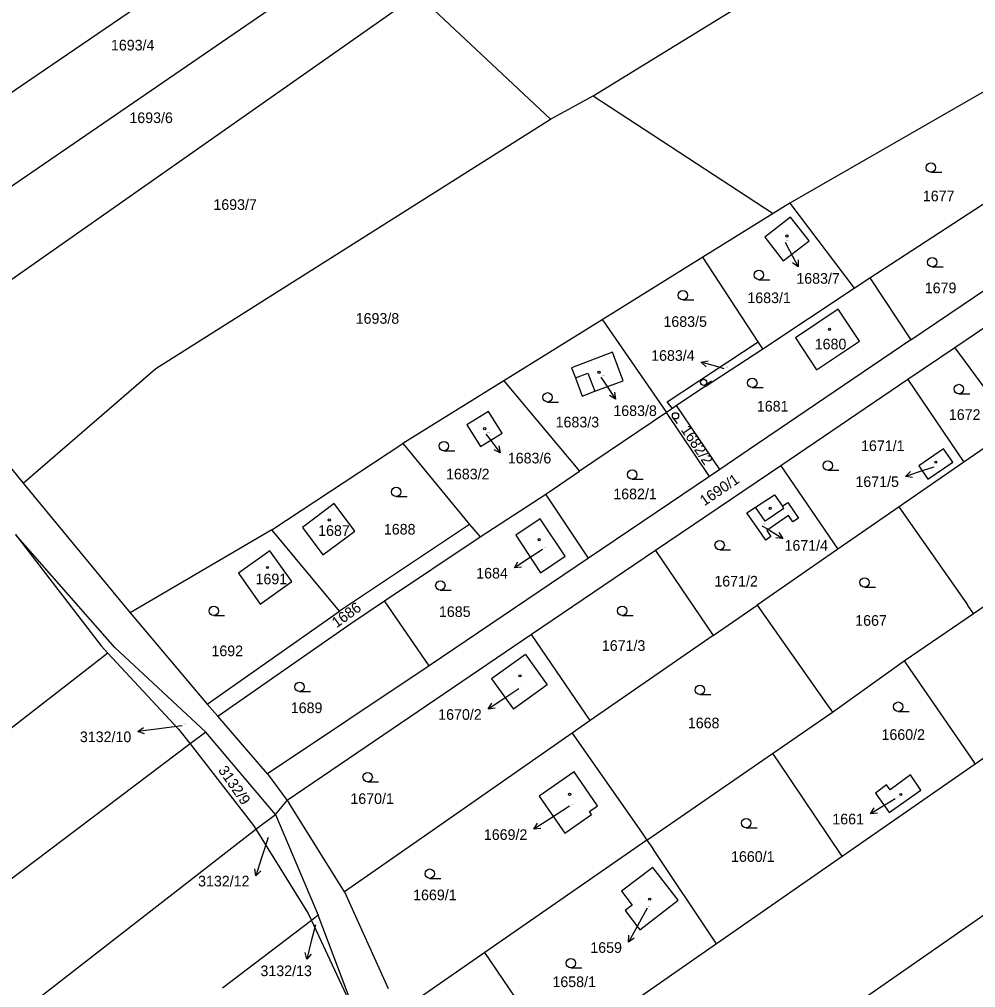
# Model space of a CAD drawing. Extents: x -736345 to -729997, y -1130177 to -1122501.
# Drawn here: x -732462.3 to -732309.4, y -1124685.7 to -1124530.8 of the extents above; entities that cross this region are included whole.
import ezdxf

# ---------------------------------------------------------------- set-up
doc = ezdxf.new("R2010")
doc.units = 0
for name, color, linetype in [('Vrstva 1', 7, 'Continuous'), ('Vrstva 16', 7, 'Continuous'), ('Vrstva 18', 7, 'Continuous'), ('Vrstva 19', 7, 'Continuous'), ('Vrstva 25', 7, 'Continuous'), ('Vrstva 4', 7, 'Continuous')]:
    doc.layers.add(name, color=color, linetype=linetype)

msp = doc.modelspace()

# ---------------------------------------------------------------- linework, layer by layer
at = {"layer": 'Vrstva 1'}
for points in [[(-732409.91, -1124505.92), (-732488.39, -1124559.46)], [(-732483.03, -1124570.81), (-732404.2, -1124516.74)], [(-732370.52, -1124543.04), (-732336.55, -1124522.14)], [(-732476.76, -1124581.62), (-732398.62, -1124526.76)], [(-732377.33, -1124546.79), (-732398.62, -1124526.76)], [(-732377.33, -1124546.79), (-732370.52, -1124543.04)], [(-732370.52, -1124543.04), (-732341.72, -1124561.87)], [(-732307.61, -1124542.15), (-732339.08, -1124560.23)], [(-732440.46, -1124586.64), (-732377.33, -1124546.79)], [(-732326.29, -1124572.17), (-732300.46, -1124555.34)], [(-732339.08, -1124560.23), (-732341.72, -1124561.87)], [(-732339.08, -1124560.23), (-732328.79, -1124573.82)], [(-732341.72, -1124561.87), (-732352.98, -1124568.86)], [(-732338.93, -1124562.44), (-732343.06, -1124565.64)], [(-732335.99, -1124566.24), (-732338.93, -1124562.44)], [(-732319.73, -1124582.07), (-732293.12, -1124564.09)], [(-732343.06, -1124565.64), (-732340.12, -1124569.44)], [(-732340.12, -1124569.44), (-732335.99, -1124566.24)], [(-732352.98, -1124568.86), (-732369.05, -1124578.85)], [(-732344.14, -1124582.36), (-732352.98, -1124568.86)], [(-732328.79, -1124573.82), (-732326.29, -1124572.17)], [(-732326.29, -1124572.17), (-732319.73, -1124582.07)], [(-732343.4, -1124583.49), (-732328.79, -1124573.82)], [(-732331.32, -1124577.18), (-732338.18, -1124581.76)], [(-732327.91, -1124582.29), (-732331.32, -1124577.18)], [(-732369.05, -1124578.85), (-732384.78, -1124588.62)], [(-732369.05, -1124578.85), (-732368.9, -1124579.03)], [(-732368.9, -1124579.03), (-732358.79, -1124593.69)], [(-732306.41, -1124579.08), (-732312.7, -1124583.34)], [(-732338.18, -1124581.76), (-732334.77, -1124586.86)], [(-732358.66, -1124591.98), (-732344.14, -1124582.36)], [(-732319.73, -1124582.07), (-732345.56, -1124599.63)], [(-732343.4, -1124583.49), (-732344.14, -1124582.36)], [(-732334.77, -1124586.86), (-732327.91, -1124582.29)], [(-732312.7, -1124583.34), (-732320.19, -1124588.42)], [(-732312.7, -1124583.34), (-732303.24, -1124596.14)], [(-732367.42, -1124584.06), (-732373.97, -1124586.52)], [(-732365.72, -1124588.6), (-732367.42, -1124584.06)], [(-732352.62, -1124589.52), (-732343.4, -1124583.49)], [(-732461.66, -1124604.97), (-732440.46, -1124586.64)], [(-732373.97, -1124586.52), (-732373.36, -1124588.16)], [(-732384.78, -1124588.62), (-732400.94, -1124598.66)], [(-732384.78, -1124588.62), (-732372.7, -1124603.09)], [(-732373.36, -1124588.16), (-732372.27, -1124591.06)], [(-732370.25, -1124590.3), (-732365.72, -1124588.6)], [(-732352.62, -1124589.52), (-732357.17, -1124592.59)], [(-732320.19, -1124588.42), (-732340.52, -1124602.2)], [(-732320.19, -1124588.42), (-732311.25, -1124601.62)], [(-732372.27, -1124591.06), (-732370.25, -1124590.3)], [(-732357.83, -1124593.04), (-732358.66, -1124591.98)], [(-732357.17, -1124592.59), (-732357.83, -1124593.04)], [(-732350.25, -1124602.8), (-732357.17, -1124592.59)], [(-732387.24, -1124593.52), (-732390.73, -1124595.66)], [(-732385.07, -1124596.97), (-732387.24, -1124593.52)], [(-732358.79, -1124593.69), (-732372.7, -1124603.09)], [(-732357.83, -1124593.04), (-732358.79, -1124593.69)], [(-732351.93, -1124603.93), (-732358.79, -1124593.69)], [(-732390.73, -1124595.66), (-732388.55, -1124599.11)], [(-732388.55, -1124599.11), (-732385.07, -1124596.97)], [(-732303.24, -1124596.14), (-732311.25, -1124601.62)], [(-732421.91, -1124612.43), (-732400.94, -1124598.66)], [(-732400.94, -1124598.66), (-732400.62, -1124599.04)], [(-732466.47, -1124599.14), (-732461.66, -1124604.97)], [(-732400.62, -1124599.04), (-732390.26, -1124611.61)], [(-732345.56, -1124599.63), (-732350.25, -1124602.8)], [(-732314.48, -1124599.49), (-732318.45, -1124602.24)], [(-732313.01, -1124601.62), (-732314.48, -1124599.49)], [(-732311.25, -1124601.62), (-732321.58, -1124608.78)], [(-732316.98, -1124604.37), (-732313.01, -1124601.62)], [(-732378.09, -1124606.73), (-732372.7, -1124603.09)], [(-732340.52, -1124602.2), (-732360.52, -1124615.76)], [(-732350.25, -1124602.8), (-732351.93, -1124603.93)], [(-732340.52, -1124602.2), (-732331.37, -1124615.54)], [(-732318.45, -1124602.24), (-732316.98, -1124604.37)], [(-732461.66, -1124604.97), (-732444.56, -1124625.71)], [(-732351.93, -1124603.93), (-732371.23, -1124616.96)], [(-732388.56, -1124613.56), (-732378.09, -1124606.73)], [(-732371.23, -1124616.96), (-732378.09, -1124606.73)], [(-732344.53, -1124608.81), (-732341.52, -1124606.84)], [(-732341.52, -1124606.84), (-732340.25, -1124608.69)], [(-732340.25, -1124608.69), (-732339.4, -1124608.1)], [(-732339.4, -1124608.1), (-732337.7, -1124610.58)], [(-732411.93, -1124608.26), (-732417.01, -1124612.06)], [(-732408.64, -1124612.65), (-732411.93, -1124608.26)], [(-732345.92, -1124609.72), (-732344.53, -1124608.81)], [(-732321.58, -1124608.78), (-732331.37, -1124615.54)], [(-732310.69, -1124624.28), (-732321.58, -1124608.78)], [(-732378.97, -1124610.68), (-732382.88, -1124613.29)], [(-732374.99, -1124616.66), (-732378.97, -1124610.68)], [(-732343.58, -1124613.11), (-732345.92, -1124609.72)], [(-732339.25, -1124610.15), (-732342.76, -1124612.55)], [(-732338.56, -1124611.17), (-732339.25, -1124610.15)], [(-732337.7, -1124610.58), (-732338.56, -1124611.17)], [(-732421.91, -1124612.43), (-732444.56, -1124625.71)], [(-732421.59, -1124612.81), (-732421.91, -1124612.43)], [(-732417.01, -1124612.06), (-732413.73, -1124616.45)], [(-732413.73, -1124616.45), (-732408.64, -1124612.65)], [(-732390.26, -1124611.61), (-732411.06, -1124625.44)], [(-732390.26, -1124611.61), (-732388.56, -1124613.56)], [(-732342.76, -1124612.55), (-732342.1, -1124613.51)], [(-732462.87, -1124613.21), (-732449.2, -1124631)], [(-732447, -1124631.25), (-732462.87, -1124613.21)], [(-732411.06, -1124625.44), (-732421.59, -1124612.81)], [(-732403.88, -1124623.82), (-732388.56, -1124613.56)], [(-732382.88, -1124613.29), (-732378.91, -1124619.31)], [(-732342.91, -1124614.08), (-732343.58, -1124613.11)], [(-732342.1, -1124613.51), (-732342.91, -1124614.08)], [(-732309.69, -1124625.82), (-732291.91, -1124613.59)], [(-732422.21, -1124615.83), (-732427.24, -1124619.41)], [(-732418.71, -1124620.74), (-732422.21, -1124615.83)], [(-732360.52, -1124615.76), (-732380.35, -1124629.2)], [(-732360.52, -1124615.76), (-732351.31, -1124629.34)], [(-732331.37, -1124615.54), (-732344.3, -1124624.48)], [(-732371.23, -1124616.96), (-732396.75, -1124634.21)], [(-732378.91, -1124619.31), (-732374.99, -1124616.66)], [(-732427.24, -1124619.41), (-732423.74, -1124624.32)], [(-732423.74, -1124624.32), (-732418.71, -1124620.74)], [(-732409.28, -1124627.46), (-732403.88, -1124623.82)], [(-732396.75, -1124634.21), (-732403.88, -1124623.82)], [(-732351.31, -1124629.34), (-732344.3, -1124624.48)], [(-732344.3, -1124624.48), (-732333.2, -1124640.27)], [(-732310.58, -1124624.55), (-732310.69, -1124624.28)], [(-732309.69, -1124625.82), (-732310.58, -1124624.55)], [(-732444.56, -1124625.71), (-732444.24, -1124626.09)], [(-732444.24, -1124626.09), (-732432.22, -1124640.33)], [(-732432.22, -1124640.33), (-732411.06, -1124625.44)], [(-732320.76, -1124633.43), (-732309.69, -1124625.82)], [(-732430.54, -1124642.28), (-732409.28, -1124627.46)], [(-732380.35, -1124629.2), (-732419.45, -1124655.72)], [(-732243.62, -1124629.24), (-732385.1, -1124727.74)], [(-732370.97, -1124642.95), (-732380.35, -1124629.2)], [(-732351.31, -1124629.34), (-732370.97, -1124642.95)], [(-732279.89, -1124629.4), (-732309.42, -1124649.91)], [(-732449.2, -1124631), (-732448.12, -1124632.17)], [(-732447, -1124631.25), (-732432.44, -1124644.8)], [(-732448.12, -1124632.17), (-732517.62, -1124686.17)], [(-732448.12, -1124632.17), (-732436.82, -1124644.32)], [(-732381.35, -1124632.4), (-732386.79, -1124636.29)], [(-732381.35, -1124632.4), (-732377.85, -1124637.22)], [(-732396.75, -1124634.21), (-732422.58, -1124651.49)], [(-732332.26, -1124641.61), (-732320.76, -1124633.43)], [(-732320.76, -1124633.43), (-732319.85, -1124634.73)], [(-732319.85, -1124634.73), (-732309.6, -1124649.67)], [(-732386.79, -1124636.29), (-732383.27, -1124641.15)], [(-732377.85, -1124637.22), (-732383.27, -1124641.15)], [(-732432.22, -1124640.33), (-732430.54, -1124642.28)], [(-732333.2, -1124640.27), (-732332.26, -1124641.61)], [(-732341.83, -1124648.21), (-732332.26, -1124641.61)], [(-732422.58, -1124651.49), (-732430.54, -1124642.28)], [(-732370.97, -1124642.95), (-732373.87, -1124644.96)], [(-732436.82, -1124644.32), (-732434.97, -1124646.7)], [(-732432.44, -1124644.8), (-732434.97, -1124646.7)], [(-732421.32, -1124657.98), (-732432.44, -1124644.8)], [(-732373.87, -1124644.96), (-732395.71, -1124660.2)], [(-732373.87, -1124644.96), (-732362.79, -1124660.83)], [(-732434.97, -1124646.7), (-732473.25, -1124675.57)], [(-732434.97, -1124646.7), (-732424.83, -1124659.73)], [(-732361.92, -1124662.07), (-732341.83, -1124648.21)], [(-732341.83, -1124648.21), (-732340.99, -1124649.46)], [(-732340.99, -1124649.46), (-732330.89, -1124664.43)], [(-732309.42, -1124649.91), (-732330.7, -1124664.71)], [(-732309.42, -1124649.91), (-732309.6, -1124649.67)], [(-732422.58, -1124651.49), (-732419.45, -1124655.72)], [(-732373.57, -1124651.18), (-732379.16, -1124655.04)], [(-732369.84, -1124656.59), (-732373.57, -1124651.18)], [(-732319.77, -1124651.65), (-732323.03, -1124654.02)], [(-732318.12, -1124654.09), (-732319.77, -1124651.65)], [(-732323.59, -1124653.25), (-732325.38, -1124654.55)], [(-732325.38, -1124654.55), (-732323.19, -1124657.66)], [(-732323.03, -1124654.02), (-732323.59, -1124653.25)], [(-732323.19, -1124657.66), (-732318.12, -1124654.09)], [(-732421.32, -1124657.98), (-732419.45, -1124655.72)], [(-732419.45, -1124655.72), (-732419.1, -1124656.19)], [(-732379.16, -1124655.04), (-732375.41, -1124660.46)], [(-732410.29, -1124670.38), (-732419.1, -1124656.19)], [(-732371.12, -1124657.5), (-732369.84, -1124656.59)], [(-732370.76, -1124658.01), (-732371.12, -1124657.5)], [(-732424.46, -1124660.34), (-732421.32, -1124657.98)], [(-732421.32, -1124657.98), (-732414.46, -1124674.11)], [(-732375.05, -1124660.98), (-732370.76, -1124658.01)], [(-732464, -1124691.09), (-732424.46, -1124660.34)], [(-732424.83, -1124659.73), (-732424.46, -1124660.34)], [(-732424.46, -1124660.34), (-732416.11, -1124673.81)], [(-732395.71, -1124660.2), (-732410.29, -1124670.38)], [(-732375.41, -1124660.46), (-732375.05, -1124660.98)], [(-732361.92, -1124662.07), (-732387.85, -1124680.08)], [(-732362.79, -1124660.83), (-732361.92, -1124662.07)], [(-732361.92, -1124662.07), (-732360.99, -1124663.41)], [(-732350.99, -1124678.37), (-732360.99, -1124663.41)], [(-732330.7, -1124664.71), (-732350.79, -1124678.68)], [(-732330.89, -1124664.43), (-732330.7, -1124664.71)], [(-732360.96, -1124666.47), (-732366, -1124670.26)], [(-732356.92, -1124671.67), (-732360.96, -1124666.47)], [(-732410.29, -1124670.38), (-732403.27, -1124685.83)], [(-732366, -1124670.26), (-732364.27, -1124672.49)], [(-732364.27, -1124672.49), (-732365.39, -1124673.36)], [(-732363.03, -1124676.41), (-732356.92, -1124671.67)], [(-732416.11, -1124673.81), (-732415.57, -1124674.96)], [(-732414.46, -1124674.11), (-732415.57, -1124674.96)], [(-732408.21, -1124690.73), (-732414.46, -1124674.11)], [(-732365.39, -1124673.36), (-732363.03, -1124676.41)], [(-732415.57, -1124674.96), (-732429.79, -1124685.74)], [(-732415.57, -1124674.96), (-732408.21, -1124690.73)], [(-732350.79, -1124678.68), (-732376.58, -1124696.62)], [(-732350.79, -1124678.68), (-732350.99, -1124678.37)], [(-732387.85, -1124680.08), (-732399.49, -1124688.18)], [(-732386.95, -1124681.39), (-732387.85, -1124680.08)], [(-732376.8, -1124696.3), (-732386.95, -1124681.39)]]:
    msp.add_lwpolyline(points, dxfattribs=at)
at = {"layer": 'Vrstva 16'}
for points in [[(-732339.83, -1124566.46), (-732339.13, -1124567.76)], [(-732349.55, -1124586.68), (-732350.36, -1124586.45)], [(-732369.28, -1124588.03), (-732368.6, -1124589.05)], [(-732387.67, -1124597.14), (-732387.19, -1124597.76)], [(-732316.02, -1124602.41), (-732317.72, -1124602.97)], [(-732343.53, -1124611.79), (-732342.76, -1124612.26)], [(-732378.59, -1124615.58), (-732380.59, -1124616.9)], [(-732382.39, -1124637.87), (-732384.79, -1124639.47)], [(-732436.21, -1124643.78), (-732440.36, -1124644.32)], [(-732322.22, -1124655.49), (-732323.59, -1124656.31)], [(-732374.27, -1124656.63), (-732377.47, -1124658.71)], [(-732422.5, -1124661.67), (-732423.53, -1124664.93)], [(-732361.9, -1124672.98), (-732363.43, -1124675.78)], [(-732414.92, -1124675.61), (-732415.58, -1124678.24)]]:
    msp.add_lwpolyline(points, dxfattribs=at)
at = {"layer": 'Vrstva 25'}
for points in [[(-732316.5, -1124555.26), (-732314.75, -1124555.26)], [(-732339.13, -1124567.76), (-732337.713, -1124570.403)], [(-732337.745, -1124569.286), (-732337.713, -1124570.403), (-732338.626, -1124569.758)], [(-732316.28, -1124570.41), (-732314.53, -1124570.41)], [(-732344, -1124572.44), (-732342.25, -1124572.44)], [(-732356.15, -1124575.67), (-732354.4, -1124575.67)], [(-732352.42, -1124586.376), (-732353.242, -1124585.619), (-732352.142, -1124585.415)], [(-732350.36, -1124586.45), (-732353.242, -1124585.619)], [(-732368.6, -1124589.05), (-732366.945, -1124591.551)], [(-732352.54, -1124589.28), (-732351.579, -1124588.607)], [(-732367.08, -1124590.441), (-732366.945, -1124591.551), (-732367.914, -1124590.993)], [(-732345.06, -1124589.71), (-732343.31, -1124589.71)], [(-732312.02, -1124590.68), (-732310.27, -1124590.68)], [(-732377.8, -1124592.01), (-732376.05, -1124592.01)], [(-732357.75, -1124594.52), (-732357.051, -1124595.46)], [(-732387.19, -1124597.76), (-732385.356, -1124600.133)], [(-732394.38, -1124599.8), (-732392.63, -1124599.8)], [(-732385.572, -1124599.036), (-732385.356, -1124600.133), (-732386.363, -1124599.648)], [(-732333, -1124602.93), (-732331.25, -1124602.93)], [(-732317.72, -1124602.97), (-732320.571, -1124603.902)], [(-732319.465, -1124604.066), (-732320.571, -1124603.902), (-732319.776, -1124603.116)], [(-732364.26, -1124604.36), (-732362.51, -1124604.36)], [(-732402, -1124607.13), (-732400.25, -1124607.13)], [(-732342.76, -1124612.26), (-732340.205, -1124613.831)], [(-732340.795, -1124612.882), (-732340.205, -1124613.831), (-732341.319, -1124613.733)], [(-732350.28, -1124615.64), (-732348.53, -1124615.64)], [(-732380.59, -1124616.9), (-732383.1, -1124618.542)], [(-732381.989, -1124618.413), (-732383.1, -1124618.542), (-732382.537, -1124617.576)], [(-732327.11, -1124621.61), (-732325.36, -1124621.61)], [(-732394.95, -1124622.09), (-732393.2, -1124622.09)], [(-732431.19, -1124626.18), (-732429.44, -1124626.18)], [(-732365.86, -1124626.15), (-732364.11, -1124626.15)], [(-732417.45, -1124638.32), (-732415.7, -1124638.32)], [(-732353.44, -1124638.8), (-732351.69, -1124638.8)], [(-732384.79, -1124639.47), (-732387.285, -1124641.134)], [(-732386.176, -1124640.995), (-732387.285, -1124641.134), (-732386.731, -1124640.163)], [(-732321.72, -1124641.49), (-732319.97, -1124641.49)], [(-732442.278, -1124645.073), (-732443.335, -1124644.706), (-732442.407, -1124644.082)], [(-732440.36, -1124644.32), (-732443.335, -1124644.706)], [(-732406.57, -1124652.76), (-732404.82, -1124652.76)], [(-732323.59, -1124656.31), (-732326.161, -1124657.855)], [(-732325.046, -1124657.768), (-732326.161, -1124657.855), (-732325.561, -1124656.911)], [(-732377.47, -1124658.71), (-732379.986, -1124660.343)], [(-732378.875, -1124660.218), (-732379.986, -1124660.343), (-732379.419, -1124659.379)], [(-732346.03, -1124660.11), (-732344.28, -1124660.11)], [(-732423.53, -1124664.93), (-732424.437, -1124667.789)], [(-732423.658, -1124666.987), (-732424.437, -1124667.789), (-732424.611, -1124666.685)], [(-732396.63, -1124668.2), (-732394.88, -1124668.2)], [(-732363.43, -1124675.78), (-732364.866, -1124678.413)], [(-732363.948, -1124677.775), (-732364.866, -1124678.413), (-732364.826, -1124677.296)], [(-732415.58, -1124678.24), (-732416.315, -1124681.148)], [(-732415.585, -1124680.301), (-732416.315, -1124681.148), (-732416.555, -1124680.056)], [(-732374.07, -1124682.53), (-732372.32, -1124682.53)]]:
    msp.add_lwpolyline(points, dxfattribs=at)
for centre, radius in [((-732316.5, -1124554.51), 0.75), ((-732339.53, -1124565.47), 0.175), ((-732316.28, -1124569.66), 0.75), ((-732344, -1124571.69), 0.75), ((-732356.15, -1124574.92), 0.75), ((-732332.71, -1124580.38), 0.175), ((-732369.59, -1124587.26), 0.175), ((-732352.827, -1124588.868), 0.502), ((-732345.06, -1124588.96), 0.75), ((-732312.02, -1124589.93), 0.75), ((-732377.8, -1124591.26), 0.75), ((-732357.347, -1124594.22), 0.502), ((-732387.85, -1124596.28), 0.175), ((-732394.38, -1124599.05), 0.75), ((-732333, -1124602.18), 0.75), ((-732315.71, -1124601.63), 0.175), ((-732364.26, -1124603.61), 0.75), ((-732402, -1124606.38), 0.75), ((-732342.2, -1124609), 0.175), ((-732412.71, -1124610.87), 0.175), ((-732379.15, -1124614.03), 0.175), ((-732350.28, -1124614.89), 0.75), ((-732422.59, -1124618.47), 0.175), ((-732327.11, -1124620.86), 0.75), ((-732394.95, -1124621.34), 0.75), ((-732431.19, -1124625.43), 0.75), ((-732365.86, -1124625.4), 0.75), ((-732382.21, -1124635.8), 0.175), ((-732417.45, -1124637.57), 0.75), ((-732353.44, -1124638.05), 0.75), ((-732321.72, -1124640.74), 0.75), ((-732406.57, -1124652.01), 0.75), ((-732374.28, -1124654.75), 0.175), ((-732321.31, -1124654.79), 0.175), ((-732346.03, -1124659.36), 0.75), ((-732396.63, -1124667.45), 0.75), ((-732361.46, -1124671.52), 0.175), ((-732374.07, -1124681.78), 0.75)]:
    msp.add_circle(centre, radius, dxfattribs=at)
at = {"layer": 'Vrstva 4'}
for points in [[(-732373.36, -1124588.16), (-732371.34, -1124587.4)], [(-732371.34, -1124587.4), (-732370.25, -1124590.3)], [(-732343, -1124611.07), (-732344.53, -1124608.81)], [(-732340, -1124609.06), (-732343, -1124611.07)], [(-732340, -1124609.06), (-732340.25, -1124608.69)]]:
    msp.add_lwpolyline(points, dxfattribs=at)

# ---------------------------------------------------------------- texts
at = {"layer": 'Vrstva 16'}
for s, p in [('1683/7', (-732338.02, -1124573.09)), ('1683/4', (-732361.237, -1124585.42)), ('1683/8', (-732367.28, -1124594.25)), ('1683/6', (-732384.16, -1124601.83)), ('1671/5', (-732328.567, -1124605.6)), ('1671/4', (-732339.91, -1124615.79)), ('1684', (-732389.206, -1124620.24)), ('1670/2', (-732395.287, -1124642.84)), ('3132/10', (-732452.587, -1124646.41)), ('1661', (-732332.266, -1124659.56)), ('1669/2', (-732387.987, -1124662.05)), ('3132/12', (-732433.687, -1124669.49)), ('1659', (-732370.966, -1124680.12)), ('3132/13', (-732423.707, -1124683.84))]:
    msp.add_text(s, height=1.7, dxfattribs=at).set_placement(p)
at = {"layer": 'Vrstva 18'}
for s, height, p in [('1693/4', 1.7, (-732447.62, -1124535.78)), ('1693/6', 1.7, (-732444.67, -1124547.39)), ('1677', 1.7, (-732317.79, -1124559.9)), ('1693/7', 1.7, (-732431.24, -1124561.28)), ('1679', 1.7, (-732317.48, -1124574.61)), ('1683/1', 1.7, (-732345.85, -1124576.19)), ('1693/8', 1.7, (-732408.48, -1124579.49)), ('1683/5', 1.7, (-732359.27, -1124579.99)), ('1683/4', 0.1, (-732349.35, -1124586.48)), ('1681', 1.7, (-732344.33, -1124593.53)), ('1672', 1.7, (-732313.63, -1124594.87)), ('1683/3', 1.7, (-732376.51, -1124596.07)), ('1671/1', 1.7, (-732327.67, -1124599.85)), ('1683/2', 1.7, (-732394.04, -1124604.38)), ('1682/1', 1.7, (-732367.29, -1124607.56)), ('1688', 1.7, (-732403.98, -1124613.21)), ('1671/2', 1.7, (-732351.13, -1124621.52)), ('1685', 1.7, (-732395.17, -1124626.39)), ('1667', 1.7, (-732328.6, -1124627.8)), ('1692', 1.7, (-732431.55, -1124632.66)), ('1671/3', 1.7, (-732369.12, -1124631.81)), ('1689', 1.7, (-732418.86, -1124641.77)), ('3132/10', 0.1, (-732436.01, -1124643.58)), ('1668', 1.7, (-732355.37, -1124644.19)), ('1660/2', 1.7, (-732324.4, -1124646.05)), ('1670/1', 1.7, (-732409.33, -1124656.3)), ('3132/12', 0.1, (-732422.3, -1124661.47)), ('1660/1', 1.7, (-732348.46, -1124665.56)), ('1669/1', 1.7, (-732399.3, -1124671.7)), ('3132/13', 0.1, (-732414.72, -1124675.41)), ('1658/1', 1.7, (-732377.02, -1124685.59))]:
    msp.add_text(s, height=height, dxfattribs=at).set_placement(p)
for s, rotation, p in [('1682/2', 303.80242, (-732356.543, -1124596.464)), ('1690/1', 34.20027, (-732352.728, -1124608.703)), ('1686', 35.60028, (-732411.544, -1124628.201)), ('3132/9', 304.70242, (-732430.552, -1124650.91))]:
    msp.add_text(s, height=1.7, rotation=rotation, dxfattribs=at).set_placement(p)
at = {"layer": 'Vrstva 19'}
for s, height, p in [('1683/7', 0.1, (-732339.63, -1124566.26)), ('1680', 1.7, (-732335.08, -1124583.59)), ('1683/8', 0.1, (-732369.08, -1124587.83)), ('1683/6', 0.1, (-732387.47, -1124596.94)), ('1671/5', 0.1, (-732315.82, -1124602.21)), ('1687', 1.7, (-732414.49, -1124613.42)), ('1671/4', 0.1, (-732343.33, -1124611.59)), ('1684', 0.1, (-732378.39, -1124615.38)), ('1691', 1.7, (-732424.5, -1124621.16)), ('1670/2', 0.1, (-732382.19, -1124637.67)), ('1661', 0.1, (-732322.02, -1124655.29)), ('1669/2', 0.1, (-732374.08, -1124656.43)), ('1659', 0.1, (-732361.7, -1124672.78))]:
    msp.add_text(s, height=height, dxfattribs=at).set_placement(p)

doc.saveas('drawing.dxf')
